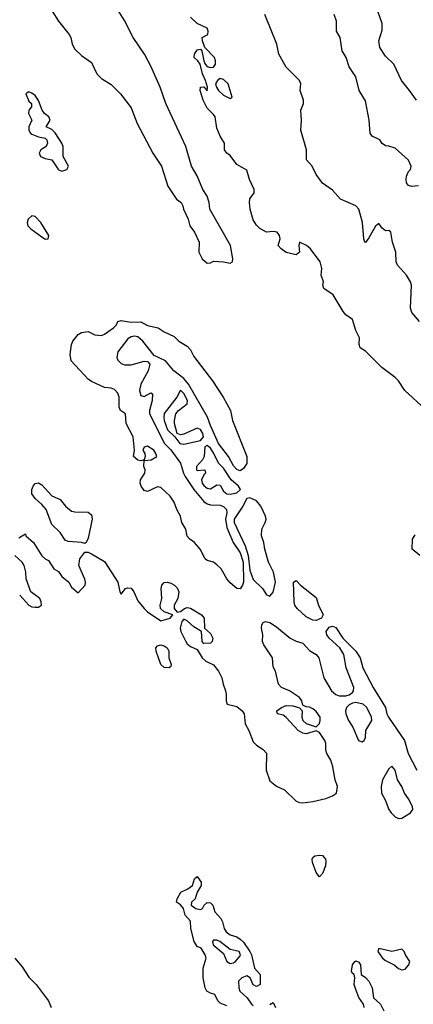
# Model space of a CAD drawing. Header units: metres. Extents: x -46681 to -43747, y -240911 to -237677.
# Tile 939 of 1056: x -44975 to -44916, y -238174 to -238025. Entities that reach past the tile are written whole.
import ezdxf

# ---------------------------------------------------------------- set-up
doc = ezdxf.new("R2010")
doc.units = ezdxf.units.M
doc.layers.add('CONTOUR_INDEX', color=1, linetype='Continuous')
doc.layers.add('CONTOUR_INTER', color=3, linetype='Continuous')

msp = doc.modelspace()

# ---------------------------------------------------------------- linework, layer by layer
at = {"layer": 'CONTOUR_INDEX', "elevation": 55}
msp.add_lwpolyline([(-44915.1, -238049.96), (-44916.1, -238050.08), (-44916.6, -238049.94), (-44916.89, -238049.52), (-44916.97, -238049.02), (-44916.9, -238048.52), (-44916.6, -238047.83), (-44916.32, -238047.52), (-44916.19, -238047.02), (-44916.6, -238046.07), (-44918.6, -238044.26), (-44919.6, -238043.95), (-44920.1, -238043.93), (-44920.6, -238043.57), (-44920.95, -238043.02), (-44922.1, -238042.43), (-44922.39, -238042.02), (-44922.55, -238040.02), (-44923.1, -238037.08), (-44924.06, -238035.52), (-44924.6, -238033.45), (-44925.6, -238031.95), (-44926.03, -238030.52), (-44926.64, -238029.52), (-44926.97, -238027.52), (-44927.5, -238026.52), (-44927.52, -238025.02), (-44927.83, -238024.02)], dxfattribs=at)
at = {"layer": 'CONTOUR_INTER'}
for points, elevation in [([(-44915.41, -238037.02), (-44916.43, -238035.52), (-44917.68, -238034.02), (-44918.84, -238031.52), (-44920.1, -238030.34), (-44920.92, -238029.02), (-44921.11, -238028.02), (-44920.6, -238026.4), (-44920.6, -238025.4), (-44922.45, -238020.02)], 56), ([(-44970.55, -238023.52), (-44969.56, -238025.02), (-44967.98, -238027.02), (-44967.73, -238027.52), (-44967.5, -238028.52), (-44967.1, -238029.28), (-44966.1, -238030.23), (-44964.6, -238031.31), (-44963.8, -238033.02), (-44963.1, -238033.72), (-44961.6, -238034.64), (-44961.19, -238035.02), (-44960.19, -238036.02), (-44958.6, -238038.15), (-44957.69, -238040.52), (-44955.28, -238045.02), (-44954.01, -238047.02), (-44953.02, -238050.02), (-44951.71, -238052.02), (-44951.01, -238052.52), (-44950.75, -238053.02), (-44950.65, -238053.52), (-44949.96, -238055.02), (-44949.7, -238056.02), (-44948.99, -238057.02), (-44948.3, -238058.52), (-44948.36, -238060.02), (-44947.82, -238061.02), (-44947.1, -238061.68), (-44946.6, -238061.65), (-44946.1, -238061.41), (-44944.6, -238061.5), (-44943.6, -238061.72), (-44943.24, -238061.52), (-44943.17, -238061.02), (-44943.54, -238059.02), (-44946.67, -238053.52), (-44946.8, -238052.52), (-44947.1, -238051.57), (-44947.73, -238050.52), (-44948.6, -238048.47), (-44949.43, -238047.02), (-44950.3, -238044.02), (-44953.35, -238037.52), (-44954.22, -238035.02), (-44955.6, -238031.83), (-44956.58, -238030.02), (-44958.29, -238027.52), (-44959.6, -238024.92), (-44961.12, -238022.52)], 52), ([(-44914.1, -238083.82), (-44917.15, -238081.02), (-44918.1, -238079.53), (-44918.6, -238079.04), (-44920.64, -238077.52), (-44923.1, -238075.02), (-44923.91, -238074.52), (-44924.06, -238074.02), (-44924.02, -238073.02), (-44924.6, -238071.89), (-44925.1, -238070.24), (-44926.1, -238069.52), (-44926.5, -238069.02), (-44928.03, -238066.52), (-44929.43, -238065.52), (-44929.55, -238065.02), (-44929.46, -238064.52), (-44929.8, -238063.52), (-44929.74, -238062.52), (-44929.97, -238061.52), (-44931.45, -238059.52), (-44932.02, -238059.02), (-44933.1, -238058.5), (-44933.21, -238059.02), (-44933.11, -238060.02), (-44933.6, -238060.43), (-44935.1, -238060.06), (-44935.88, -238059.52), (-44936.33, -238059.02), (-44936.02, -238058.02), (-44936.12, -238057.52), (-44936.5, -238057.02), (-44937.1, -238056.9), (-44938.1, -238057.01), (-44939.1, -238056.43), (-44939.6, -238055.93), (-44940.1, -238055.14), (-44940.56, -238053.52), (-44940.67, -238052.52), (-44940.6, -238051.95), (-44939.99, -238051.02), (-44939.99, -238050.52), (-44940.65, -238049.02), (-44941.1, -238047.59), (-44942.6, -238046.74), (-44943.6, -238045.39), (-44944.09, -238045.02), (-44944.45, -238044.52), (-44944.45, -238043.52), (-44945.1, -238042.46), (-44945.6, -238041.25), (-44945.88, -238039.52), (-44946.1, -238039.16), (-44947.1, -238038.22), (-44947.71, -238037.02), (-44948.14, -238035.52), (-44948.1, -238035.01), (-44947.6, -238034.98), (-44947.1, -238035.57), (-44947.02, -238035.02), (-44947.31, -238034.02), (-44947.79, -238033.02), (-44948.13, -238031.52), (-44948.47, -238031.02), (-44949.05, -238030.52), (-44948.99, -238030.02), (-44948.6, -238029.35), (-44948.1, -238029.29), (-44947.89, -238029.52), (-44947.56, -238031.02), (-44947.39, -238031.52), (-44947.1, -238031.89), (-44946.6, -238032.03), (-44946.1, -238031.99), (-44945.83, -238031.52), (-44945.8, -238031.02), (-44945.99, -238030.52), (-44947.45, -238029.02), (-44947.8, -238028.02), (-44947.82, -238027.52), (-44947, -238027.02), (-44946.92, -238026.52), (-44947.1, -238026.06), (-44948.6, -238025.39), (-44949.6, -238024.42)], 53), ([(-44914.94, -238070.52), (-44916.1, -238069.17), (-44916.32, -238068.52), (-44916.14, -238065.02), (-44916.3, -238064.52), (-44916.91, -238063.52), (-44918.25, -238062.02), (-44918.47, -238061.52), (-44918.52, -238060.02), (-44919, -238058.52), (-44919.27, -238057.02), (-44919.6, -238056.77), (-44920.1, -238056.79), (-44920.6, -238056.4), (-44921.1, -238055.71), (-44921.6, -238056.08), (-44922.6, -238057.85), (-44923.1, -238058.57), (-44923.2, -238058.52), (-44923.38, -238058.02), (-44923.59, -238055.52), (-44924.12, -238053.52), (-44924.6, -238053), (-44926.91, -238052.02), (-44928.1, -238050.66), (-44929.6, -238049.56), (-44930.6, -238048.28), (-44931.21, -238047.02), (-44932.04, -238046.02), (-44932.06, -238044.52), (-44932.88, -238041.52), (-44932.8, -238040.02), (-44932.9, -238038.52), (-44932.51, -238037.52), (-44932.51, -238037.02), (-44932.99, -238035.52), (-44932.89, -238034.52), (-44933.1, -238034), (-44935.1, -238032), (-44936.24, -238030.02), (-44936.51, -238028.52), (-44938.37, -238024.02)], 54), ([(-44945.1, -238033.73), (-44945.5, -238034.02), (-44945.8, -238034.52), (-44945.69, -238035.02), (-44945.35, -238035.52), (-44944.6, -238036.23), (-44943.6, -238036.74), (-44943.29, -238036.52), (-44943.9, -238034.52), (-44944.6, -238033.86), (-44945.1, -238033.73)], 53), ([(-44974.1, -238035.75), (-44974.53, -238036.02), (-44974.1, -238037.13), (-44973.69, -238037.52), (-44973.66, -238038.02), (-44974.06, -238038.52), (-44974.12, -238039.02), (-44973.6, -238040.02), (-44974.09, -238041.02), (-44974.06, -238041.52), (-44973.8, -238042.02), (-44973.6, -238042.14), (-44972.6, -238042.56), (-44971.6, -238042.77), (-44971.36, -238043.02), (-44971.25, -238043.52), (-44971.45, -238044.02), (-44972.25, -238044.52), (-44972.52, -238045.02), (-44972.29, -238045.52), (-44971.6, -238045.86), (-44970.6, -238046.03), (-44969.6, -238047.53), (-44969.1, -238047.74), (-44968.3, -238047.52), (-44968.08, -238047.02), (-44968.89, -238045.52), (-44968.87, -238044.02), (-44969.07, -238043.52), (-44970.1, -238041.95), (-44970.6, -238041.46), (-44971.43, -238041.02), (-44970.86, -238040.02), (-44971.07, -238039.52), (-44971.68, -238039.02), (-44972.06, -238038.52), (-44972.6, -238037.05), (-44973.1, -238036.3), (-44973.6, -238035.93), (-44974.1, -238035.75)], 52), ([(-44973.6, -238054.51), (-44974.16, -238055.02), (-44974.31, -238055.52), (-44974.21, -238056.02), (-44973.77, -238056.52), (-44972.1, -238057.73), (-44971.6, -238058.04), (-44971.16, -238058.02), (-44971.07, -238057.52), (-44972.27, -238055.52), (-44973.1, -238054.65), (-44973.6, -238054.51)], 52), ([(-44960.62, -238070.52), (-44960.1, -238070.41), (-44958.6, -238070.63), (-44957.1, -238070.58), (-44956.1, -238071.16), (-44954.5, -238071.52), (-44953.6, -238072.11), (-44952.1, -238072.83), (-44951.36, -238073.52), (-44950.1, -238074.27), (-44949.6, -238074.85), (-44949.1, -238075.82), (-44946.27, -238079.52), (-44944.65, -238082.02), (-44943.57, -238084.02), (-44943.25, -238085.52), (-44941.06, -238091.02), (-44941.1, -238092.06), (-44941.6, -238092.81), (-44942.1, -238093.15), (-44942.6, -238092.99), (-44943.1, -238092.43), (-44943.85, -238091.02), (-44945.35, -238089.02), (-44946.6, -238086.31), (-44947.04, -238085.02), (-44949.92, -238080.02), (-44950.6, -238079.17), (-44952.14, -238078.02), (-44953.37, -238076.52), (-44955.1, -238075.68), (-44956.83, -238073.52), (-44957.6, -238072.86), (-44958.1, -238072.76), (-44958.6, -238072.86), (-44959.1, -238073.18), (-44960.6, -238075.16), (-44960.74, -238076.02), (-44960.6, -238076.42), (-44960.1, -238076.88), (-44959.6, -238077.09), (-44958.6, -238077.1), (-44956.6, -238076.55), (-44956.1, -238076.58), (-44955.76, -238077.02), (-44955.99, -238078.02), (-44957.12, -238080.02), (-44957.3, -238081.02), (-44957.1, -238081.77), (-44956.6, -238081.92), (-44955.6, -238081.33), (-44955.36, -238081.52), (-44955.43, -238082.52), (-44955.83, -238084.02), (-44955.79, -238084.52), (-44953.52, -238089.02), (-44952.6, -238090.01), (-44951.1, -238092.02), (-44950.67, -238093.52), (-44950.41, -238094.02), (-44949.1, -238096), (-44947.6, -238097.81), (-44947.1, -238098.17), (-44946.6, -238098.3), (-44945.1, -238098.35), (-44944.6, -238098.56), (-44944.17, -238099.02), (-44944.11, -238099.52), (-44944.3, -238100.52), (-44944.1, -238101.77), (-44943.12, -238104.02), (-44942.1, -238105.62), (-44941.65, -238107.02), (-44941.56, -238110.02), (-44941.72, -238110.52), (-44942.1, -238111.05), (-44942.6, -238111.02), (-44943.6, -238110.13), (-44944.1, -238109.54), (-44944.97, -238108.02), (-44945.6, -238107.41), (-44946.1, -238107.03), (-44947.1, -238106.78), (-44947.37, -238106.52), (-44948.15, -238105.02), (-44948.99, -238104.02), (-44949.7, -238103.52), (-44950.1, -238103.05), (-44950.33, -238102.02), (-44950.89, -238101.02), (-44951.13, -238100.02), (-44951.68, -238099.02), (-44952.1, -238097.91), (-44952.7, -238097.02), (-44954.1, -238095.69), (-44954.6, -238095.59), (-44956.1, -238096.3), (-44956.6, -238096.15), (-44957.05, -238095.52), (-44957.24, -238095.02), (-44957.15, -238094.52), (-44956.52, -238093.52), (-44956.49, -238093.02), (-44956.65, -238092.52), (-44956.6, -238091.62), (-44955.56, -238091.52), (-44954.7, -238091.02), (-44954.84, -238090.52), (-44955.16, -238090.02), (-44956.1, -238089.45), (-44956.6, -238089.56), (-44956.8, -238090.02), (-44956.54, -238090.52), (-44956.46, -238091.02), (-44956.63, -238091.52), (-44957.1, -238091.66), (-44957.6, -238091.55), (-44958.25, -238091.02), (-44958.09, -238090.02), (-44958.28, -238088.02), (-44959.32, -238086.02), (-44959.43, -238084.52), (-44960.21, -238084.02), (-44960.41, -238083.52), (-44960.42, -238082.02), (-44960.6, -238081.38), (-44961.1, -238080.85), (-44961.6, -238080.63), (-44962.62, -238080.52), (-44964.6, -238079.65), (-44965.1, -238079.28), (-44967.69, -238076.52), (-44967.8, -238075.52), (-44967.64, -238074.02), (-44967.41, -238073.52), (-44966.6, -238072.5), (-44966.1, -238072.19), (-44965.1, -238072.07), (-44964.1, -238072.56), (-44963.1, -238072.67), (-44962.6, -238072.46), (-44961.28, -238071.52), (-44960.8, -238071.02), (-44960.62, -238070.52)], 53), ([(-44951.1, -238080.94), (-44951.68, -238082.02), (-44953.6, -238084.47), (-44953.66, -238085.02), (-44953.6, -238085.54), (-44953.1, -238086.96), (-44951.98, -238088.02), (-44951.2, -238089.02), (-44950.6, -238089.15), (-44948.1, -238088.57), (-44947.63, -238088.02), (-44947.75, -238087.52), (-44948.1, -238086.9), (-44948.6, -238086.72), (-44950.6, -238087.61), (-44951.1, -238087.73), (-44951.63, -238087.52), (-44952.03, -238086.02), (-44952.04, -238085.52), (-44951.82, -238084.52), (-44951.41, -238084.02), (-44950.13, -238083.02), (-44950.06, -238082.52), (-44950.6, -238081.44), (-44951.1, -238080.94)], 52), ([(-44947.1, -238089.34), (-44947.43, -238089.52), (-44947.52, -238091.02), (-44947.77, -238091.52), (-44948.67, -238092.52), (-44948.7, -238093.02), (-44948.6, -238093.1), (-44947.45, -238093.02), (-44947.32, -238093.52), (-44947.6, -238093.76), (-44947.96, -238094.52), (-44947.86, -238095.02), (-44947.6, -238095.41), (-44947.1, -238095.81), (-44946.6, -238095.88), (-44945.6, -238095.27), (-44945.1, -238095.33), (-44944.6, -238096.26), (-44944.1, -238096.68), (-44943.6, -238096.71), (-44942.6, -238096.51), (-44942.05, -238096.02), (-44942.32, -238095.52), (-44943.46, -238094.52), (-44944.6, -238092.78), (-44945.38, -238092.02), (-44946.1, -238090.42), (-44946.6, -238089.74), (-44947.1, -238089.34)], 52), ([(-44972.86, -238095.02), (-44972.6, -238094.97), (-44972.1, -238095.27), (-44970.6, -238096.95), (-44969.35, -238097.52), (-44968.54, -238098.52), (-44967.6, -238099.26), (-44967.1, -238099.41), (-44965.1, -238099.43), (-44964.6, -238099.85), (-44964.49, -238100.52), (-44965.1, -238103.39), (-44965.39, -238104.02), (-44965.6, -238104.17), (-44966.1, -238104.02), (-44968.1, -238103.9), (-44968.6, -238103.67), (-44969.35, -238102.52), (-44970.6, -238101.33), (-44971.45, -238099.02), (-44972.1, -238098.26), (-44973.1, -238097.38), (-44973.6, -238096.65), (-44973.62, -238096.02), (-44973.42, -238095.52), (-44973.1, -238095.1), (-44972.86, -238095.02)], 53), ([(-44941.1, -238097.36), (-44941.67, -238098.52), (-44943.01, -238100.52), (-44943.01, -238101.02), (-44941.31, -238104.52), (-44940.86, -238106.02), (-44940.6, -238108.24), (-44940.1, -238109.66), (-44938.68, -238111.02), (-44938.1, -238111.98), (-44937.6, -238112.18), (-44937.1, -238111.55), (-44936.74, -238110.02), (-44937.02, -238108.52), (-44937.78, -238107.02), (-44938.36, -238105.02), (-44938.49, -238104.02), (-44938.85, -238103.02), (-44938.81, -238102.02), (-44938.29, -238101.02), (-44938.17, -238100.52), (-44938.24, -238100.02), (-44938.96, -238098.52), (-44939.6, -238097.74), (-44940.6, -238097.24), (-44941.1, -238097.36)], 52), ([(-44975.6, -238103.34), (-44974.6, -238102.7), (-44974.54, -238103.02), (-44973.36, -238104.02), (-44972.1, -238106.03), (-44971.6, -238106.52), (-44971.1, -238106.74), (-44970.28, -238108.02), (-44969.6, -238108.42), (-44969.1, -238109.18), (-44968.01, -238110.02), (-44967.6, -238110.79), (-44966.6, -238111.68), (-44965.55, -238110.52), (-44965.49, -238110.02), (-44965.6, -238109.58), (-44966.52, -238107.52), (-44966.36, -238106.52), (-44965.6, -238105.48), (-44965.1, -238105.51), (-44964.6, -238105.75), (-44962.6, -238106.9), (-44960.62, -238110.02), (-44960.31, -238111.52), (-44960.1, -238111.86), (-44959.45, -238111.02), (-44959.1, -238110.88), (-44958.6, -238110.97), (-44958.19, -238111.52), (-44957.6, -238112.86), (-44956.63, -238114.02), (-44956.1, -238114.55), (-44954.1, -238115.9), (-44952.67, -238115.52), (-44952.3, -238115.02), (-44953.6, -238114.56), (-44954.13, -238114.02), (-44954.2, -238113.52), (-44953.96, -238112.52), (-44954.03, -238111.02), (-44953.94, -238110.52), (-44953.6, -238110.07), (-44953.1, -238110.03), (-44952.6, -238110.19), (-44952, -238110.52), (-44951.6, -238110.92), (-44951.37, -238111.52), (-44951.54, -238112.52), (-44952.06, -238113.52), (-44952.08, -238114.02), (-44951.6, -238114.59), (-44951.1, -238114.51), (-44950.52, -238114.02), (-44950.1, -238113.87), (-44949.6, -238113.97), (-44947.96, -238115.02), (-44947.54, -238115.52), (-44947.5, -238117.02), (-44946.6, -238117.83), (-44946.24, -238118.52), (-44946.3, -238119.02), (-44946.6, -238119.28), (-44947.6, -238119.35), (-44947.84, -238119.02), (-44947.95, -238117.52), (-44949.1, -238116.8), (-44950.1, -238115.9), (-44950.6, -238115.66), (-44950.89, -238116.02), (-44951.15, -238117.02), (-44951.07, -238117.52), (-44950.32, -238119.02), (-44950.1, -238119.37), (-44949.6, -238119.77), (-44948.6, -238120.26), (-44947.86, -238121.52), (-44947.26, -238122.02), (-44946.1, -238122.59), (-44945.36, -238123.52), (-44944.84, -238124.52), (-44944.66, -238125.52), (-44944.29, -238126.52), (-44944.18, -238127.02), (-44944.2, -238128.02), (-44944.03, -238128.52), (-44942.6, -238128.9), (-44941.77, -238129.52), (-44941.5, -238130.02), (-44941.35, -238131.52), (-44940.79, -238132.52), (-44940.1, -238134.24), (-44939.6, -238134.74), (-44938.6, -238135.39), (-44938.1, -238135.96), (-44938.13, -238138.52), (-44937.6, -238140.15), (-44936.6, -238140.97), (-44935.39, -238141.52), (-44933.6, -238143.21), (-44933.1, -238143.44), (-44932.6, -238143.49), (-44931.1, -238143.3), (-44929.1, -238142.82), (-44928.1, -238142.43), (-44927.48, -238142.02), (-44927.37, -238141.02), (-44927.7, -238140.02), (-44928.04, -238138.02), (-44928.38, -238137.02), (-44928.99, -238136.02), (-44929.13, -238135.52), (-44929.11, -238134.52), (-44929.28, -238134.02), (-44930.1, -238132.82), (-44930.6, -238132.56), (-44932.1, -238133.02), (-44932.6, -238132.95), (-44933.28, -238132.52), (-44935.1, -238130.56), (-44935.6, -238130.18), (-44936.44, -238130.02), (-44936.54, -238129.52), (-44935.84, -238129.02), (-44935.1, -238128.75), (-44934.1, -238128.77), (-44933.1, -238129.07), (-44932.72, -238129.52), (-44932.77, -238130.52), (-44932.62, -238131.02), (-44932.1, -238131.46), (-44930.6, -238131.98), (-44930.1, -238131.48), (-44929.96, -238131.02), (-44929.98, -238130.52), (-44930.6, -238129.64), (-44931.1, -238129.22), (-44931.6, -238128.98), (-44932.1, -238128.95), (-44932.6, -238128.68), (-44932.75, -238128.02), (-44933.08, -238127.52), (-44934.6, -238126.51), (-44935.82, -238126.02), (-44936.26, -238125.52), (-44936.73, -238123.52), (-44937.1, -238122.86), (-44937.19, -238121.52), (-44938.5, -238119.52), (-44938.68, -238119.02), (-44938.65, -238118.02), (-44938.86, -238117.02), (-44938.8, -238116.52), (-44938.6, -238116.14), (-44938.25, -238116.02), (-44937.6, -238116.18), (-44936.6, -238116.79), (-44934.52, -238118.52), (-44933.6, -238118.98), (-44932.6, -238119.28), (-44931.6, -238120.42), (-44930.56, -238121.02), (-44930.17, -238121.52), (-44929.43, -238124.52), (-44928.26, -238126.52), (-44927.6, -238127.08), (-44927.1, -238127.28), (-44926.1, -238127.26), (-44925.6, -238127.14), (-44925.1, -238126.79), (-44924.93, -238126.52), (-44924.9, -238126.02), (-44926.06, -238123.02), (-44926.41, -238121.02), (-44927, -238120.02), (-44928.63, -238118.52), (-44928.99, -238118.02), (-44929.09, -238117.52), (-44928.6, -238116.86), (-44928.1, -238116.72), (-44927.6, -238116.89), (-44926.54, -238118.52), (-44924.6, -238120.51), (-44923.9, -238121.52), (-44923.5, -238123.02), (-44921.96, -238126.02), (-44920.1, -238129.02), (-44919.87, -238130.02), (-44919.62, -238130.52), (-44917.21, -238134.02), (-44916.63, -238136.02), (-44915.33, -238138.52)], 53), ([(-44914.89, -238106.02), (-44916.05, -238105.02), (-44916, -238103.52), (-44915.6, -238102.86)], 53), ([(-44975.46, -238112.02), (-44974.1, -238113.51), (-44973.6, -238113.8), (-44973.1, -238113.83), (-44972.6, -238113.82), (-44972.18, -238113.52), (-44972.2, -238113.02), (-44972.4, -238112.52), (-44973.76, -238111.52), (-44974.47, -238109.52), (-44974.53, -238108.52), (-44974.76, -238107.52), (-44975.08, -238107.02), (-44976.21, -238106.02)], 53), ([(-44934.03, -238110.02), (-44933.6, -238109.77), (-44932.95, -238110.52), (-44930.6, -238112.35), (-44930.23, -238113.52), (-44929.53, -238115.02), (-44929.77, -238115.52), (-44930.6, -238115.87), (-44931.1, -238115.79), (-44932.1, -238115.31), (-44933.48, -238114.02), (-44933.8, -238113.52), (-44933.91, -238113.02), (-44934.03, -238110.02)], 53), ([(-44954.14, -238119.52), (-44953.6, -238119.67), (-44953.14, -238120.02), (-44952.86, -238120.52), (-44952.9, -238121.52), (-44952.53, -238122.52), (-44952.6, -238122.85), (-44952.85, -238123.02), (-44953.6, -238122.97), (-44954.11, -238122.52), (-44954.79, -238120.52), (-44954.84, -238120.02), (-44954.6, -238119.7), (-44954.14, -238119.52)], 54), ([(-44925.1, -238128.36), (-44925.6, -238128.64), (-44925.97, -238129.02), (-44926.15, -238129.52), (-44926.1, -238130.02), (-44925.67, -238131.02), (-44925.02, -238132.02), (-44924.17, -238134.02), (-44923.6, -238134.23), (-44923.29, -238134.02), (-44923.1, -238133.6), (-44923.08, -238132.52), (-44922.17, -238131.02), (-44922.21, -238130.52), (-44922.93, -238129.02), (-44923.45, -238128.52), (-44924.6, -238128.28), (-44925.1, -238128.36)], 53), ([(-44919.1, -238137.92), (-44919.6, -238138.34), (-44920.52, -238140.02), (-44920.73, -238141.02), (-44920.69, -238142.02), (-44920.15, -238143.02), (-44919.6, -238144.5), (-44919.24, -238145.02), (-44918.6, -238145.63), (-44918.1, -238145.86), (-44917.6, -238145.82), (-44916.28, -238145.02), (-44915.96, -238144.52), (-44916.02, -238144.02), (-44916.6, -238142.88), (-44917.23, -238142.02), (-44917.6, -238141.01), (-44918.25, -238140.02), (-44918.62, -238138.52), (-44919.1, -238137.92)], 53), ([(-44930.77, -238151.52), (-44930.1, -238151.41), (-44929.6, -238151.49), (-44929.16, -238152.02), (-44929.1, -238152.3), (-44929.15, -238153.02), (-44929.6, -238154.2), (-44930.1, -238154.7), (-44930.6, -238154.06), (-44931.15, -238152.52), (-44931.21, -238152.02), (-44931.1, -238151.76), (-44930.77, -238151.52)], 54), ([(-44944.1, -238174.25), (-44945.1, -238173.87), (-44945.47, -238173.52), (-44945.92, -238172.52), (-44946.6, -238172.33), (-44947.12, -238172.02), (-44947.36, -238171.52), (-44947.7, -238170.02), (-44947.67, -238168.52), (-44947.21, -238167.02), (-44947.36, -238166.52), (-44948.01, -238165.52), (-44948.6, -238165.24), (-44949.06, -238164.52), (-44949.55, -238162.52), (-44949.6, -238161.44), (-44950.42, -238160.52), (-44950.65, -238159.52), (-44951.1, -238158.94), (-44951.73, -238158.52), (-44951.62, -238158.02), (-44951.06, -238157.02), (-44950.01, -238156.52), (-44949.31, -238156.02), (-44949.01, -238155.02)], 54), ([(-44949.01, -238155.02), (-44948.6, -238154.65), (-44948, -238155.52), (-44947.97, -238156.02), (-44948.58, -238157.02), (-44948.91, -238158.02), (-44949.44, -238158.52), (-44949.48, -238159.02), (-44948.79, -238159.52), (-44948.1, -238159.66), (-44947.79, -238159.52), (-44947.53, -238159.02), (-44947.1, -238158.57), (-44946.6, -238158.66), (-44946.22, -238159.02), (-44945.94, -238160.02), (-44945, -238161.02), (-44944.74, -238161.52), (-44944.51, -238162.52), (-44944.18, -238163.02), (-44943.6, -238163.49), (-44942.6, -238163.8), (-44942.1, -238164.17), (-44941.6, -238164.62), (-44940.6, -238166.04), (-44940.37, -238166.52), (-44939.9, -238168.52), (-44939.07, -238169.52), (-44939.06, -238171.02), (-44939.6, -238171.31), (-44940.1, -238171.08), (-44940.58, -238170.02), (-44941.1, -238169.73), (-44941.83, -238170.02), (-44942.32, -238170.52), (-44942.28, -238171.52), (-44942.12, -238172.02), (-44941, -238173.02), (-44940.37, -238174.02), (-44940.1, -238174.27)], 54), ([(-44946.1, -238164.31), (-44946.27, -238164.52), (-44946.15, -238165.02), (-44944.6, -238166.3), (-44944.08, -238167.52), (-44943.6, -238167.84), (-44943.1, -238167.73), (-44942.79, -238167.52), (-44942.1, -238166.69), (-44942.01, -238166.52), (-44942.25, -238166.02), (-44943.6, -238165.7), (-44945.15, -238164.52), (-44945.6, -238164.3), (-44946.1, -238164.31)], 54), ([(-44921.1, -238165.56), (-44921.23, -238166.02), (-44920.53, -238167.02), (-44920.1, -238167.37), (-44918.75, -238168.02), (-44918.1, -238168.57), (-44917.6, -238168.78), (-44917.1, -238168.71), (-44916.54, -238168.02), (-44916.38, -238167.52), (-44917.06, -238166.52), (-44917.25, -238166.02), (-44917.6, -238165.67), (-44919.1, -238166), (-44921.1, -238165.56)], 53), ([(-44976.22, -238167.02), (-44975.1, -238168.33), (-44974.1, -238169.93), (-44972.99, -238171.02), (-44971.44, -238173.02), (-44971.1, -238173.52), (-44970.72, -238174.52)], 54), ([(-44923.29, -238174.52), (-44923.43, -238174.02), (-44924.1, -238173.01), (-44924.6, -238171.8), (-44924.83, -238171.02), (-44924.71, -238170.02), (-44924.81, -238169.52), (-44925.1, -238169.33), (-44925.23, -238169.02), (-44925.1, -238168.02), (-44924.72, -238167.52)], 54), ([(-44924.72, -238167.52), (-44924.6, -238167.44), (-44924.1, -238167.65), (-44923.87, -238168.02), (-44923.78, -238169.52), (-44923.1, -238169.95), (-44922.6, -238170.51), (-44922.1, -238171.52), (-44921.88, -238173.02), (-44920.83, -238174.02), (-44920.35, -238175.02)], 54), ([(-44937.6, -238174.03), (-44937.1, -238173.74), (-44936.73, -238174.52)], 54)]:
    msp.add_lwpolyline(points, dxfattribs=dict(at, elevation=elevation))

doc.saveas('drawing.dxf')
